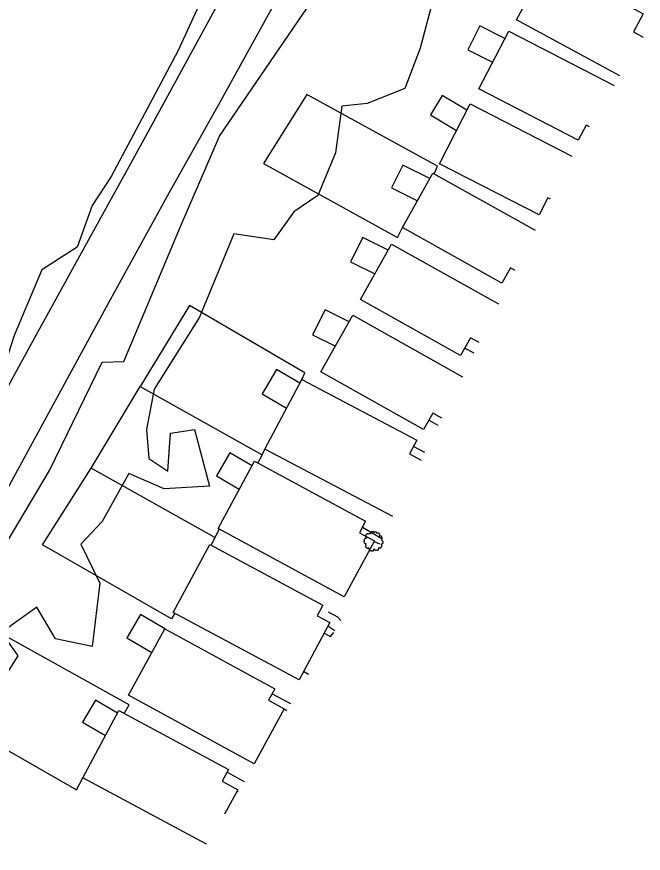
# Model space of a CAD drawing. Extents: x 1901471 to 1963503, y 756461 to 799997.
# Drawn here: x 1912561.8 to 1912794.8, y 761468.5 to 761779.5 of the extents above; entities that cross this region are included whole.
import ezdxf

# ---------------------------------------------------------------- set-up
doc = ezdxf.new("R2010")
doc.units = 0
for name, color, linetype in [('RD_EX_Bldg', 7, 'Continuous'), ('RD_EX_BldgApp', 7, 'Continuous'), ('RD_EX_Conc', 7, 'Continuous'), ('RD_EX_Driveway', 7, 'Continuous'), ('RD_EX_Fence_Other', 7, 'Continuous'), ('RD_EX_Road', 7, 'Continuous'), ('RD_EX_VEG', 7, 'Continuous')]:
    doc.layers.add(name, color=color, linetype=linetype)

# ---------------------------------------------------------------- blocks, each defined once
blk = doc.blocks.new('T2')
at = {"layer": 'RD_EX_VEG'}
for points in [[(0.05233333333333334, 7.213166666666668), (-0.24750000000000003, 7.238166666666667), (-0.5723333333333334, 7.138166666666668), (-0.8222500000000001, 7.038250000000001), (-1.0471666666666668, 6.963250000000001), (-1.2720833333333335, 6.863250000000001), (-1.5719166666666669, 6.688416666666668), (-1.7968333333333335, 6.488416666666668), (-1.9218333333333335, 6.2385833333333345), (-1.9718333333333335, 6.013666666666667), (-2.0217500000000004, 5.738833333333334), (-2.0217500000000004, 5.563833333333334), (-2.146666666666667, 5.538833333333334), (-2.296666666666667, 5.563833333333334), (-2.5465000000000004, 5.638833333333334), (-2.796416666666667, 5.638833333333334), (-3.0463333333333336, 5.638833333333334), (-3.3961666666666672, 5.613833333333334), (-3.7460000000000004, 5.613833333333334), (-4.020833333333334, 5.563833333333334), (-4.345750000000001, 5.513916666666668), (-4.720583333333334, 5.389000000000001), (-5.0704166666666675, 5.264000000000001), (-5.37025, 5.014083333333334), (-5.620166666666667, 4.539333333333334), (-5.745166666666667, 4.189500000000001), (-5.895083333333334, 3.9395833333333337), (-5.745166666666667, 3.489833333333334), (-5.570166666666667, 3.139916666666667), (-5.545250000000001, 2.9400000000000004), (-5.470250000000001, 2.5152500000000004), (-5.37025, 2.2903333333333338), (-5.245333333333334, 2.0903333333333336), (-5.320250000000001, 2.065416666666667), (-5.695166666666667, 2.015416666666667), (-5.995000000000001, 1.9155000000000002), (-6.419833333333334, 1.6905833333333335), (-6.644750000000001, 1.465666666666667), (-6.744750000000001, 1.1407500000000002), (-6.769666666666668, 0.7909166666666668), (-6.869583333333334, 0.5910833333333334), (-6.944583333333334, 0.3161666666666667), (-6.969583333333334, 0.2411666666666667), (-7.019583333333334, -0.08366666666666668), (-6.9195833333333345, -0.5335000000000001), (-6.894583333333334, -0.8833333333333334), (-6.769666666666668, -1.1082500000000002), (-6.619750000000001, -1.2830833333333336), (-6.444833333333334, -1.5330000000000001), (-6.045000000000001, -1.7579166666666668), (-5.7201666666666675, -1.8579166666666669), (-5.520250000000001, -1.8828333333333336), (-5.695166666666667, -2.382666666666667), (-5.745166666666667, -2.7325000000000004), (-5.870083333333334, -3.132333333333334), (-5.870083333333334, -3.2072500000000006), (-5.920000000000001, -3.682083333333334), (-5.770166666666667, -4.007000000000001), (-5.695166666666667, -4.38175), (-5.520250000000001, -4.606666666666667), (-5.245333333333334, -4.906583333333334), (-4.9205000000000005, -5.131416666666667), (-4.420666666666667, -5.256416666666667), (-4.020833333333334, -5.231416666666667), (-3.4460833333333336, -5.056500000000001), (-3.1962500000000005, -4.9815000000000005), (-3.2212500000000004, -5.156416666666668), (-3.1962500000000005, -5.531333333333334), (-3.1962500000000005, -5.956083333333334), (-3.0463333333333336, -6.280916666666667), (-2.946333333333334, -6.555833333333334), (-2.796416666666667, -6.805750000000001), (-2.4715000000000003, -7.030583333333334), (-2.07175, -7.1055833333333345), (-1.6469166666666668, -7.2555000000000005), (-1.1970833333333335, -7.330500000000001), (-0.6973333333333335, -7.355500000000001), (-0.09758333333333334, -7.205583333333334), (0.17725000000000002, -7.080583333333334), (0.27725000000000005, -6.905666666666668), (0.47716666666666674, -6.530833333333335), (0.4271666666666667, -6.3059166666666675), (0.4521666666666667, -5.706166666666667), (0.5520833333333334, -5.881166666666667), (0.7270833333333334, -6.231000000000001), (1.2268333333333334, -6.530833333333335), (1.626666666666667, -6.705750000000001), (2.101416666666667, -6.8557500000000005), (2.4013333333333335, -6.930666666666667), (2.8760833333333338, -6.8557500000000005), (3.2510000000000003, -6.780750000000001), (3.6257500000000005, -6.655750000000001), (3.9256666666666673, -6.380916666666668), (4.100583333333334, -6.106000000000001), (4.1505833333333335, -5.831166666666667), (4.2255, -5.456333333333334), (4.275500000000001, -5.281416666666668)], [(4.275500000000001, -5.281416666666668), (4.200583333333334, -5.106416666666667), (4.1505833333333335, -4.856583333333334), (4.2255, -4.881583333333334), (4.4004166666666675, -4.931583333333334), (4.675333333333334, -5.056500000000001), (4.900250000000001, -5.131416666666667), (5.225083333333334, -5.106416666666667), (5.500000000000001, -5.006500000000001), (5.949750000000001, -4.731583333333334), (6.224666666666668, -4.256833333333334), (6.499500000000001, -3.8570000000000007), (6.5745000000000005, -3.5321666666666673), (6.524500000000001, -3.3072500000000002), (6.499500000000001, -2.8075000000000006), (6.299583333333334, -2.5575833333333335), (6.249583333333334, -2.432666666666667), (6.1496666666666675, -2.0328333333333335), (6.224666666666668, -1.9828333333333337), (6.499500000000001, -1.9328333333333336), (6.874333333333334, -1.8079166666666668), (7.149250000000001, -1.6830000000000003), (7.374166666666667, -1.5080000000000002), (7.449083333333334, -1.2830833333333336), (7.424166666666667, -0.8833333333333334), (7.4740833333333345, -0.48350000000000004), (7.399166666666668, -0.3335), (7.299166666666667, -0.1836666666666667), (7.224166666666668, 0.016333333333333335), (7.074250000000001, 0.16616666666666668), (6.974333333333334, 0.3161666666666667), (6.874333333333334, 0.41608333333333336), (6.749416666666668, 0.5660833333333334), (6.5745000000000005, 0.6910000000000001), (6.424583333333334, 0.7410000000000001), (6.374583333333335, 0.8909166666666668), (6.524500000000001, 1.0908333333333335), (6.5745000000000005, 1.1907500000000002), (6.599416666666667, 1.4156666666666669), (6.824416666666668, 1.7655000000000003), (6.874333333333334, 2.1653333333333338), (6.824416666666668, 2.590166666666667), (6.774416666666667, 2.8650833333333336), (6.624416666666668, 3.139916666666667), (6.424583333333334, 3.3898333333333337), (6.299583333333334, 3.5647500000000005), (6.124666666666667, 3.689666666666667), (5.799833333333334, 3.814666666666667), (5.549916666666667, 3.864583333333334), (5.200083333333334, 3.864583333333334), (5.000166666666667, 3.9145833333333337), (5.025166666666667, 3.964583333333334), (5.025166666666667, 4.1145000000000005), (5.025166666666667, 4.389416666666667), (4.950166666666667, 4.839166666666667), (4.800250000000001, 5.339), (4.800250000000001, 5.364000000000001), (4.7002500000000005, 5.613833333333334), (4.475416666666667, 5.813750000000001), (4.3005, 5.913666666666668), (4.100583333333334, 6.038666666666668), (3.850666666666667, 6.063666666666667), (3.5508333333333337, 6.063666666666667), (3.2759166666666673, 6.013666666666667), (3.0760000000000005, 5.913666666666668), (2.9010833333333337, 5.788750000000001), (2.8260833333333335, 5.938666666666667), (2.726166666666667, 6.2385833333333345), (2.676166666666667, 6.3885000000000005), (2.52625, 6.563416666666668), (2.301416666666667, 6.7633333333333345), (1.8515000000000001, 6.888250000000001), (1.2268333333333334, 6.813333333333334), (0.9269166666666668, 6.613416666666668), (0.7770000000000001, 6.438500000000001), (0.7270833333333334, 6.563416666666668), (0.5270833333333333, 6.7633333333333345), (0.4271666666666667, 6.938250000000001), (0.25225000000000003, 7.063250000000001), (0.10233333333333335, 7.163166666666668), (0.0023333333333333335, 7.213166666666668)]]:
    blk.add_spline(points, degree=3, dxfattribs=at)

msp = doc.modelspace()

# ---------------------------------------------------------------- linework, layer by layer
at = {"layer": 'RD_EX_Bldg'}
for points in [[(1912786.0800000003, 761757.4800000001), (1912747.6500000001, 761778.3600000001), (1912759.3100000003, 761799.82)], [(1912759.3100000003, 761799.82), (1912794.7700000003, 761780.55), (1912791.1200000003, 761773.8400000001), (1912794.7000000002, 761771.8900000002)], [(1912774.7500000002, 761738.5400000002), (1912773.5000000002, 761739.1900000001), (1912770.5800000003, 761733.55), (1912733.6100000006, 761752.6600000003), (1912744.7300000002, 761774.1700000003)], [(1912744.7300000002, 761774.1700000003), (1912783.9400000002, 761753.9000000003)], [(1912760.2700000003, 761711.6800000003), (1912759.2500000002, 761712.2000000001), (1912756.0100000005, 761705.8600000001), (1912718.9700000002, 761724.82), (1912730.3500000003, 761747.06)], [(1912730.3500000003, 761747.06), (1912768.2400000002, 761727.6600000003)], [(1912747.14, 761685.2000000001), (1912745.3800000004, 761686.1800000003), (1912742.2100000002, 761680.4900000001), (1912705.2800000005, 761701.1300000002), (1912716.5500000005, 761721.31)], [(1912716.5500000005, 761721.31), (1912754.5300000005, 761700.0900000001)], [(1912733.8100000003, 761658.3400000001), (1912730.5300000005, 761660.1700000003), (1912726.8500000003, 761653.58), (1912689.6800000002, 761674.31), (1912701.2000000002, 761694.9700000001)], [(1912701.2000000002, 761694.9700000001), (1912740.9800000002, 761672.7900000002)], [(1912719.8600000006, 761630.2300000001), (1912716.5100000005, 761632.1200000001), (1912713.0600000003, 761625.9800000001), (1912674.9400000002, 761647.4300000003), (1912686.8200000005, 761668.5400000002)], [(1912686.8200000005, 761668.5400000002), (1912727.5100000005, 761645.6400000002)], [(1912701.7200000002, 761593.6600000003), (1912654.1300000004, 761618.7600000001), (1912667.7700000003, 761644.6400000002)], [(1912667.7700000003, 761644.6400000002), (1912710.5600000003, 761622.08), (1912707.8600000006, 761616.9600000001), (1912712.1600000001, 761614.6900000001)], [(1912632.4300000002, 761471.8700000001), (1912586.3700000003, 761496.55), (1912599.7500000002, 761521.5200000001)], [(1912599.7500000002, 761521.5200000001), (1912640.5700000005, 761499.6500000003), (1912638.2100000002, 761495.2400000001), (1912644.0000000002, 761492.1300000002), (1912639.1000000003, 761482.9800000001)]]:
    msp.add_lwpolyline(points, dxfattribs=at)
for points in [[(1912650.2800000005, 761614.32), (1912691.5500000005, 761591.9300000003), (1912689.2200000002, 761587.6200000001), (1912694.8000000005, 761584.5900000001), (1912683.5100000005, 761563.7900000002), (1912636.6600000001, 761589.2100000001)], [(1912633.5700000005, 761583.32), (1912675.6800000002, 761560.7800000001), (1912673.5600000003, 761556.81), (1912678.2200000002, 761554.31), (1912666.8000000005, 761532.9900000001), (1912620.0300000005, 761558.0200000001)], [(1912616.8500000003, 761551.9300000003), (1912657.7800000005, 761529.6300000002), (1912655.4500000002, 761525.3500000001), (1912661.2100000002, 761522.2100000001), (1912650.0900000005, 761501.7900000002), (1912603.4000000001, 761527.2400000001)]]:
    msp.add_lwpolyline(points, close=True, dxfattribs=at)
at = {"layer": 'RD_EX_BldgApp'}
for points in [[(1912729.14, 761744.6900000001), (1912720.0500000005, 761750.2300000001), (1912715.6600000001, 761743.0400000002), (1912725.2900000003, 761737.1700000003)], [(1912667.0700000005, 761643.31), (1912658.39, 761648.3800000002), (1912653.0800000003, 761639.2900000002), (1912662.1500000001, 761633.9800000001)], [(1912649.3200000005, 761612.55), (1912641.1100000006, 761617.3500000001), (1912636.1000000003, 761608.7700000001), (1912644.5800000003, 761603.81)], [(1912616.8500000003, 761551.9300000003), (1912607.8000000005, 761557.2300000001), (1912602.7700000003, 761548.6400000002), (1912612.0900000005, 761543.1900000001)], [(1912599.2700000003, 761520.6300000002), (1912591.0700000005, 761525.4200000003), (1912586.3100000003, 761517.2900000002), (1912594.8200000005, 761512.31)]]:
    msp.add_lwpolyline(points, dxfattribs=at)
at = {"layer": 'RD_EX_Conc'}
for points in [[(1912743.2900000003, 761771.3800000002), (1912733.9800000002, 761776.0400000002), (1912729.5400000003, 761767.1600000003), (1912738.7300000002, 761762.56)], [(1912715.4300000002, 761719.2900000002), (1912705.3600000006, 761724.32), (1912701.1700000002, 761715.9200000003), (1912710.8400000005, 761711.0900000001)], [(1912699.9200000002, 761692.6700000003), (1912690.4600000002, 761697.4000000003), (1912685.9500000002, 761688.3800000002), (1912695.0000000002, 761683.8500000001)], [(1912685.4300000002, 761666.07), (1912676.5000000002, 761670.5400000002), (1912671.8500000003, 761661.2300000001), (1912680.3200000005, 761657.0000000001)], [(1912731.89, 761654.4700000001), (1912728.3500000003, 761656.2700000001)], [(1912718.5400000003, 761627.55), (1912715.0000000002, 761629.4400000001)], [(1912713.5300000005, 761617.4600000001), (1912709.3000000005, 761619.7100000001)], [(1912697.6200000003, 761585.3800000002), (1912690.3200000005, 761589.6600000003)], [(1912694.6800000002, 761584.3800000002), (1912696.6900000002, 761583.5200000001)], [(1912682.2700000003, 761554.9800000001), (1912681.2300000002, 761556.2300000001), (1912677.6900000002, 761558.07)], [(1912677.5500000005, 761553.06), (1912680.1000000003, 761551.3600000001)], [(1912679.6200000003, 761550.55), (1912678.2600000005, 761549.0000000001)], [(1912663.7100000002, 761524.0200000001), (1912656.7300000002, 761527.7200000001)], [(1912661.2100000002, 761522.2100000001), (1912662.2400000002, 761521.58)], [(1912640.0600000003, 761498.7000000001), (1912646.39, 761495.1400000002)], [(1912643.7500000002, 761491.6600000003), (1912644.1500000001, 761491.4100000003)]]:
    msp.add_lwpolyline(points, dxfattribs=at)
at = {"layer": 'RD_EX_Driveway'}
for points in [[(1912678.64, 761548.9200000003), (1912676.0600000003, 761550.2900000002)], [(1912670.2800000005, 761534.9800000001), (1912668.4400000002, 761536.0400000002)]]:
    msp.add_lwpolyline(points, dxfattribs=at)
at = {"layer": 'RD_EX_Fence_Other'}
for points in [[(1912717.0500000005, 761721.0300000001), (1912718.2700000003, 761723.9400000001), (1912669.6700000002, 761750.57), (1912653.5200000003, 761724.9300000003), (1912703.39, 761697.4400000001), (1912705.2800000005, 761701.1300000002)], [(1912667.7700000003, 761644.6400000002), (1912668.9600000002, 761647.08), (1912626.0300000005, 761672.08), (1912607.7600000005, 761642.05), (1912653.0900000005, 761616.6200000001), (1912654.1300000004, 761618.7600000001)], [(1912637.1300000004, 761588.9500000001), (1912635.5300000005, 761585.8700000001), (1912589.4800000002, 761611.6600000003), (1912607.7600000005, 761642.05)], [(1912653.0900000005, 761616.6200000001), (1912651.4600000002, 761613.6800000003)], [(1912653.0900000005, 761616.6200000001), (1912651.4600000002, 761613.6800000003)], [(1912653.0900000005, 761616.6200000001), (1912651.4600000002, 761613.6800000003)], [(1912653.0900000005, 761616.6200000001), (1912651.4600000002, 761613.6800000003)], [(1912620.6000000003, 761557.7100000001), (1912619.3700000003, 761555.6300000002), (1912571.3500000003, 761583.1800000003), (1912589.4800000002, 761611.6600000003)], [(1912635.5300000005, 761585.8700000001), (1912634.1300000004, 761583.0200000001)], [(1912635.5300000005, 761585.8700000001), (1912634.1300000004, 761583.0200000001)], [(1912635.5300000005, 761585.8700000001), (1912634.1300000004, 761583.0200000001)], [(1912635.5300000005, 761585.8700000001), (1912634.1300000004, 761583.0200000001)], [(1912601.8000000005, 761520.4200000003), (1912603.6500000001, 761523.6800000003), (1912556.4700000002, 761549.8900000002), (1912537.9100000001, 761518.4400000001), (1912584.1000000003, 761492.08), (1912586.3700000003, 761496.55)]]:
    msp.add_lwpolyline(points, dxfattribs=at)
at = {"layer": 'RD_EX_Road'}
for points in [[(1912336.7400000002, 761237.7900000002), (1912375.3000000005, 761309.1000000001), (1912400.3800000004, 761354.2100000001), (1912411.2800000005, 761375.3800000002), (1912438.9000000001, 761424.1800000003), (1912460.4700000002, 761463.3700000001), (1912474.64, 761489.4300000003), (1912497.1500000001, 761530.5900000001), (1912516.0400000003, 761564.83), (1912538.39, 761605.2100000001), (1912567.0400000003, 761657.55), (1912583.8800000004, 761688.1700000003), (1912606.4000000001, 761728.7000000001), (1912628.9100000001, 761770.0300000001), (1912675.1900000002, 761854.9500000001)], [(1912353.7400000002, 761229.4500000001), (1912375.7800000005, 761270.3), (1912405.6900000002, 761324.4500000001), (1912435.2800000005, 761378.3700000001), (1912461.89, 761426.1500000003), (1912486.9100000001, 761474.2400000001), (1912509.7400000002, 761515.8700000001), (1912532.0900000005, 761556.2500000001), (1912554.4500000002, 761596.9400000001), (1912576.8000000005, 761637.9500000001), (1912596.64, 761674.4000000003), (1912618.5200000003, 761713.9900000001), (1912637.0900000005, 761747.1200000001), (1912657.4000000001, 761783.8800000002)]]:
    msp.add_lwpolyline(points, dxfattribs=at)
at = {"layer": 'RD_EX_VEG'}
msp.add_lwpolyline([(1912525.2000000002, 761603.5400000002), (1912508.3300000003, 761614.7900000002), (1912501.3000000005, 761638.7000000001), (1912514.89, 761683.2300000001), (1912540.6700000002, 761743.2400000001), (1912575.8300000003, 761820.3500000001), (1912609.5800000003, 761888.0900000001), (1912632.5500000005, 761930.2800000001), (1912651.7700000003, 761929.81), (1912669.1200000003, 761908.2400000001), (1912658.3400000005, 761902.6200000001), (1912663.4900000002, 761892.31), (1912678.9600000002, 761890.9000000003), (1912658.3400000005, 761846.3700000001), (1912621.7700000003, 761766.6700000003), (1912596.9300000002, 761720.0300000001), (1912589.9000000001, 761709.2500000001), (1912584.2700000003, 761693.7800000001), (1912571.14, 761685.3400000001), (1912560.8300000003, 761660.9600000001), (1912553.8000000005, 761639.4000000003), (1912543.4900000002, 761620.8800000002)], close=True, dxfattribs=at)
for points in [[(1912720.6800000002, 761801.1300000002), (1912711.7800000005, 761767.8500000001), (1912706.1500000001, 761752.8400000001), (1912692.0900000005, 761747.2200000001), (1912682.7100000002, 761746.2800000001), (1912680.3700000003, 761728.9400000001), (1912673.8100000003, 761713.0000000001), (1912664.9000000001, 761706.9000000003), (1912657.4000000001, 761696.5900000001), (1912642.5700000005, 761698.7200000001), (1912629.7400000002, 761667.7600000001), (1912612.8700000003, 761641.0400000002), (1912610.0500000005, 761626.0400000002), (1912610.9900000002, 761615.2600000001), (1912618.0200000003, 761610.57), (1912618.9600000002, 761624.6300000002), (1912627.8700000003, 761626.0400000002), (1912633.4900000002, 761604.9500000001), (1912616.6200000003, 761604.0100000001), (1912603.4900000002, 761609.6300000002), (1912593.6500000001, 761591.82), (1912585.6800000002, 761583.3800000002), (1912592.7100000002, 761568.8500000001), (1912589.9000000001, 761545.4100000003), (1912576.3000000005, 761548.2200000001), (1912569.2700000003, 761559.9400000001), (1912556.14, 761550.57), (1912562.2400000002, 761541.9000000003), (1912551.4600000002, 761525.0200000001)], [(1912544.4200000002, 761561.1200000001), (1912573.9600000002, 761610.81), (1912593.6500000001, 761651.1200000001), (1912601.6100000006, 761651.3500000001), (1912622.7100000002, 761701.5100000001), (1912637.2400000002, 761735.0300000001), (1912671.4600000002, 761785.1900000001)]]:
    msp.add_lwpolyline(points, dxfattribs=at)

# ---------------------------------------------------------------- block references
at = {"layer": 'RD_EX_VEG', "xscale": 0.4921259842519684, "yscale": 0.4921259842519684}
msp.add_blockref('T2', (1912694.3700000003, 761584.5200000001), dxfattribs=at)

doc.saveas('drawing.dxf')
